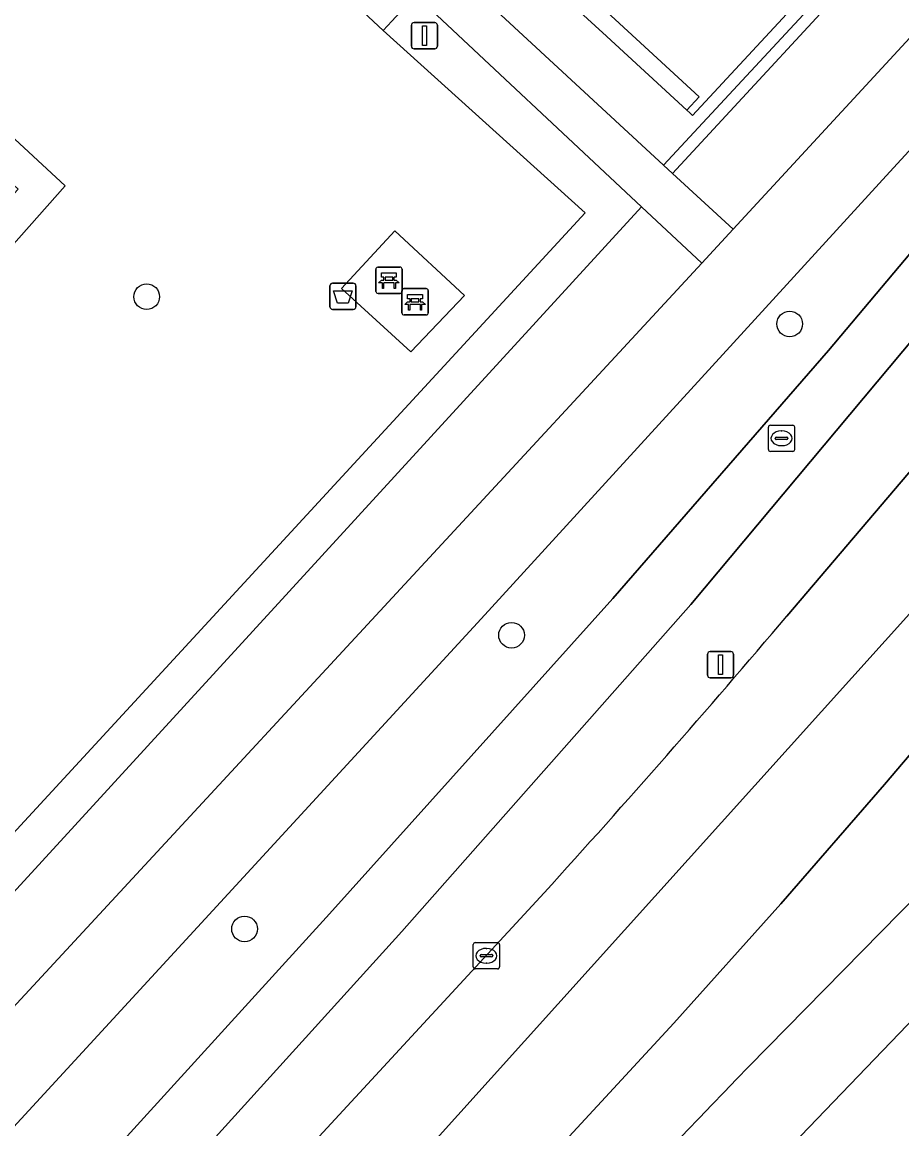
# Model space of a CAD drawing. Extents: x 159039 to 160102, y 381214 to 382524.
# Drawn here: x 159791.08 to 159824.57, y 381862.86 to 381905.02 of the extents above; entities that cross this region are included whole.
import ezdxf

# ---------------------------------------------------------------- set-up
doc = ezdxf.new("R2010")
doc.units = 0
for name, color, linetype in [('IMGEO_Afvalbak', 7, 'Continuous'), ('IMGEO_Bank', 7, 'Continuous'), ('IMGEO_Berm_groen', 7, 'Continuous'), ('IMGEO_Boom', 7, 'Continuous'), ('IMGEO_Erf', 7, 'Continuous'), ('IMGEO_Fietspad_gesloten', 7, 'Continuous'), ('IMGEO_Groenvoorziening', 7, 'Continuous'), ('IMGEO_Haag', 7, 'Continuous'), ('IMGEO_Kolk', 7, 'Continuous'), ('IMGEO_Lichtmast', 7, 'Continuous'), ('IMGEO_Pand', 7, 'Continuous'), ('IMGEO_Pand_overbouw', 7, 'Continuous'), ('IMGEO_Rijbaan_regionaal_gesloten', 7, 'Continuous'), ('IMGEO_Rioolput', 7, 'Continuous'), ('IMGEO_Voetpad_gesloten', 7, 'Continuous'), ('IMGEO_Voetpad_open', 7, 'Continuous')]:
    doc.layers.add(name, color=color, linetype=linetype)

msp = doc.modelspace()

# ---------------------------------------------------------------- linework, layer by layer
at = {"layer": 'IMGEO_Afvalbak'}
for p, q in [((159802.795, 381894.174), (159802.795, 381894.974)), ((159802.795, 381894.974), (159802.795, 381894.174)), ((159802.895, 381895.074), (159803.685, 381895.074)), ((159803.685, 381895.074), (159802.895, 381895.074)), ((159803.785, 381894.974), (159803.785, 381894.174)), ((159803.785, 381894.174), (159803.785, 381894.974)), ((159803.685, 381894.074), (159802.895, 381894.074)), ((159802.895, 381894.074), (159803.685, 381894.074))]:
    msp.add_line(p, q, dxfattribs=at)
msp.add_lwpolyline([(159802.938, 381894.788), (159803.642, 381894.788), (159803.493, 381894.318), (159803.087, 381894.318), (159802.938, 381894.788)], dxfattribs=at)
for centre, start, end in [((159802.895, 381894.974), 90, 180), ((159802.895, 381894.974), 90, 180), ((159803.685, 381894.974), 0, 90), ((159803.685, 381894.974), 360, 90), ((159802.895, 381894.174), 180, 270), ((159802.895, 381894.174), 180, 270), ((159803.685, 381894.174), 270, 0), ((159803.685, 381894.174), 270, 0)]:
    msp.add_arc(centre, 0.1, start, end, dxfattribs=at)
at = {"layer": 'IMGEO_Bank'}
for p, q in [((159804.543, 381894.758), (159804.543, 381895.599)), ((159804.543, 381895.599), (159804.543, 381894.758)), ((159804.618, 381895.683), (159805.459, 381895.683)), ((159805.459, 381895.683), (159804.618, 381895.683)), ((159805.543, 381895.608), (159805.543, 381894.767)), ((159805.543, 381894.767), (159805.543, 381895.608)), ((159804.852, 381895.189), (159804.852, 381895.295)), ((159804.896, 381895.295), (159804.896, 381895.189)), ((159805.184, 381895.301), (159804.902, 381895.301)), ((159804.902, 381895.183), (159805.184, 381895.183)), ((159805.19, 381895.189), (159805.19, 381895.295)), ((159805.234, 381895.295), (159805.234, 381895.189)), ((159805.24, 381895.081), (159804.847, 381895.081)), ((159805.538, 381893.94), (159805.538, 381894.781)), ((159805.538, 381894.781), (159805.538, 381893.94)), ((159805.613, 381894.865), (159806.454, 381894.865)), ((159806.454, 381894.865), (159805.613, 381894.865)), ((159806.538, 381894.79), (159806.538, 381893.949)), ((159806.538, 381893.949), (159806.538, 381894.79)), ((159805.468, 381894.683), (159804.627, 381894.683)), ((159804.627, 381894.683), (159805.468, 381894.683)), ((159805.847, 381894.371), (159805.847, 381894.477)), ((159805.891, 381894.477), (159805.891, 381894.371)), ((159806.179, 381894.483), (159805.897, 381894.483)), ((159805.897, 381894.365), (159806.179, 381894.365)), ((159806.185, 381894.371), (159806.185, 381894.477)), ((159806.229, 381894.477), (159806.229, 381894.371)), ((159806.235, 381894.263), (159805.842, 381894.263)), ((159806.463, 381893.865), (159805.622, 381893.865)), ((159805.622, 381893.865), (159806.463, 381893.865))]:
    msp.add_line(p, q, dxfattribs=at)
for points in [[(159804.79, 381895.081), (159804.648, 381895.081), (159804.76, 381895.183), (159804.846, 381895.183)], [(159804.846, 381895.301), (159804.76, 381895.301), (159804.76, 381895.462), (159805.323, 381895.462), (159805.323, 381895.301), (159805.24, 381895.301)], [(159805.24, 381895.183), (159805.323, 381895.183), (159805.435, 381895.081), (159805.296, 381895.081)], [(159804.84, 381895.074), (159804.84, 381894.867), (159804.797, 381894.867), (159804.797, 381895.074)], [(159805.29, 381895.074), (159805.29, 381894.867), (159805.246, 381894.867), (159805.246, 381895.074)], [(159805.785, 381894.263), (159805.643, 381894.263), (159805.755, 381894.365), (159805.841, 381894.365)], [(159805.841, 381894.483), (159805.755, 381894.483), (159805.755, 381894.644), (159806.318, 381894.644), (159806.318, 381894.483), (159806.235, 381894.483)], [(159806.235, 381894.365), (159806.318, 381894.365), (159806.43, 381894.263), (159806.291, 381894.263)], [(159805.835, 381894.256), (159805.835, 381894.049), (159805.792, 381894.049), (159805.792, 381894.256)], [(159806.285, 381894.256), (159806.285, 381894.049), (159806.241, 381894.049), (159806.241, 381894.256)]]:
    msp.add_lwpolyline(points, dxfattribs=at)
for centre, radius, start, end in [((159804.621, 381895.605), 0.0779, 92.4484, 184.2845), ((159804.621, 381895.605), 0.0779, 92.4484, 184.2845), ((159805.465, 381895.605), 0.0779, 2.4484, 94.2845), ((159805.465, 381895.605), 0.0779, 2.4484, 94.2845), ((159804.845, 381895.294), 0.00671, 2.8957, 87.1043), ((159804.845, 381895.19), 0.00671, 272.8957, 357.1043), ((159804.902, 381895.294), 0.00671, 92.8957, 177.1043), ((159804.902, 381895.19), 0.00671, 182.8957, 267.1043), ((159805.184, 381895.294), 0.00671, 2.8957, 87.1043), ((159805.184, 381895.19), 0.00671, 272.8957, 357.1043), ((159805.241, 381895.294), 0.00671, 92.8957, 177.1043), ((159805.241, 381895.19), 0.00671, 182.8957, 267.1043), ((159804.621, 381894.761), 0.0779, 182.4484, 274.2845), ((159804.621, 381894.761), 0.0779, 182.4484, 274.2845), ((159804.79, 381895.074), 0.00671, 2.8957, 87.1043), ((159804.847, 381895.074), 0.00671, 92.8957, 177.1043), ((159805.239, 381895.074), 0.00671, 2.8957, 87.1043), ((159805.296, 381895.074), 0.00671, 92.8957, 177.1043), ((159805.465, 381894.761), 0.0779, 272.4484, 4.2845), ((159805.465, 381894.761), 0.0779, 272.4484, 4.2845), ((159805.616, 381894.787), 0.0779, 92.4484, 184.2845), ((159805.616, 381894.787), 0.0779, 92.4484, 184.2845), ((159806.46, 381894.787), 0.0779, 2.4484, 94.2845), ((159806.46, 381894.787), 0.0779, 2.4484, 94.2845), ((159805.84, 381894.476), 0.00671, 2.8957, 87.1043), ((159805.84, 381894.372), 0.00671, 272.8957, 357.1043), ((159805.897, 381894.476), 0.00671, 92.8957, 177.1043), ((159805.897, 381894.372), 0.00671, 182.8957, 267.1043), ((159806.179, 381894.476), 0.00671, 2.8957, 87.1043), ((159806.179, 381894.372), 0.00671, 272.8957, 357.1043), ((159806.236, 381894.476), 0.00671, 92.8957, 177.1043), ((159806.236, 381894.372), 0.00671, 182.8957, 267.1043), ((159805.616, 381893.943), 0.0779, 182.4484, 274.2845), ((159805.616, 381893.943), 0.0779, 182.4484, 274.2845), ((159805.785, 381894.256), 0.00671, 2.8957, 87.1043), ((159805.842, 381894.256), 0.00671, 92.8957, 177.1043), ((159806.234, 381894.256), 0.00671, 2.8957, 87.1043), ((159806.291, 381894.256), 0.00671, 92.8957, 177.1043), ((159806.46, 381893.943), 0.0779, 272.4484, 4.2845), ((159806.46, 381893.943), 0.0779, 272.4484, 4.2845)]:
    msp.add_arc(centre, radius, start, end, dxfattribs=at)
at = {"layer": 'IMGEO_Berm_groen'}
msp.add_lwpolyline([(159791.475, 381858.62), (159802.783, 381871.052), (159813.565, 381883.06), (159821.782, 381892.503), (159832.075, 381904.754), (159832.541, 381905.347), (159831.021, 381906.84), (159824.117, 381899.316), (159808.554, 381882.29), (159763.442, 381833.24), (159741.363, 381809.364), (159743.413, 381807.446), (159743.819, 381807.067)], close=True, dxfattribs=at)
for points in [[(159834.614, 381904.005), (159830.877, 381899.559), (159825.133, 381893.111), (159816.536, 381882.828), (159805.539, 381870.374), (159790.971, 381854.296), (159776.532, 381838.557), (159767.026, 381828.298), (159745.746, 381805.265), (159694.686, 381750), (159626.019, 381676.247), (159619.167, 381669.166), (159607.377, 381657.444), (159608.375, 381656.525), (159608.957, 381657.159), (159609.675, 381657.749)], [(159820.196, 381882.394), (159836.808, 381901.913)], [(159841.852, 381897.063), (159823.914, 381875.971), (159819.971, 381871.423), (159815.888, 381866.888), (159752.856, 381798.613), (159599.558, 381632.564), (159592.645, 381625.218), (159589.007, 381621.449), (159578.07, 381610.115), (159553.466, 381585.359)], [(159818.75, 381865.231), (159846.08, 381893.069)], [(159743.207, 381798.451), (159747.758, 381803.382), (159810.949, 381871.845)]]:
    msp.add_lwpolyline(points, dxfattribs=at)
for centre, radius, start, end in [((159515.618, 382140.052), 398.943, 317.75557, 319.77038), ((159956.433, 381730.457), 192.667, 135.61173, 142.05426)]:
    msp.add_arc(centre, radius, start, end, dxfattribs=at)
at = {"layer": 'IMGEO_Boom'}
for centre in [(159795.819, 381894.559), (159820.303, 381893.519), (159809.712, 381881.661), (159799.545, 381870.471)]:
    msp.add_circle(centre, 0.489, dxfattribs=at)
at = {"layer": 'IMGEO_Erf'}
for points in [[(159788.392, 381924.64), (159815.494, 381899.569), (159823.805, 381908.533)], [(159823.456, 381908.86), (159816.602, 381901.46), (159816.497, 381901.558), (159816.382, 381901.664), (159816.857, 381902.178), (159810.945, 381907.631)]]:
    msp.add_lwpolyline(points, dxfattribs=at)
at = {"layer": 'IMGEO_Fietspad_gesloten'}
for points in [[(159835.156, 381908.672), (159832.541, 381905.347), (159832.075, 381904.754), (159821.782, 381892.503), (159813.565, 381883.06), (159802.783, 381871.052), (159791.475, 381858.62), (159743.819, 381807.067), (159624.348, 381677.828), (159617.523, 381670.775), (159605.021, 381658.14), (159590.872, 381642.92)], [(159591.191, 381640.013), (159607.377, 381657.444), (159619.167, 381669.166), (159626.019, 381676.247), (159694.686, 381750), (159745.746, 381805.265), (159767.026, 381828.298), (159776.532, 381838.557), (159790.971, 381854.296), (159805.539, 381870.374), (159816.536, 381882.828), (159825.133, 381893.111), (159830.877, 381899.559), (159834.614, 381904.005), (159837.348, 381907.14)]]:
    msp.add_lwpolyline(points, dxfattribs=at)
at = {"layer": 'IMGEO_Groenvoorziening'}
for points in [[(159812.515, 381897.753), (159804.824, 381904.706), (159803.514, 381905.929), (159794.712, 381914.245), (159786.088, 381904.915), (159792.714, 381898.78), (159785.064, 381890.144), (159784.922, 381890.269), (159784.13, 381889.367), (159784.263, 381889.24), (159780.463, 381884.95), (159777.538, 381887.619), (159767.969, 381877.352), (159782.051, 381864.695)], [(159815.837, 381899.254), (159824.124, 381908.234), (159823.805, 381908.533), (159815.494, 381899.569)], [(159826.415, 381906.091), (159824.124, 381908.234), (159815.837, 381899.254), (159818.144, 381897.127)], [(159786.088, 381904.915), (159785.802, 381904.606), (159785.497, 381904.275), (159785.191, 381903.945), (159790.928, 381898.652), (159784.001, 381891.117), (159784.332, 381890.812), (159784.663, 381890.507), (159784.922, 381890.269), (159785.064, 381890.144), (159792.714, 381898.78)], [(159816.954, 381895.837), (159814.664, 381897.983), (159770.25, 381849.489), (159772.318, 381847.586)], [(159805.262, 381897.071), (159807.919, 381894.61), (159805.875, 381892.452), (159803.232, 381894.877)]]:
    msp.add_lwpolyline(points, close=True, dxfattribs=at)
for points in [[(159781.112, 381863.267), (159777.893, 381859.75), (159773.799, 381855.255), (159770.571, 381851.755), (159769.691, 381850.805), (159769.3, 381850.364), (159769.477, 381850.2), (159769.735, 381849.963), (159769.992, 381849.726), (159770.25, 381849.489), (159814.664, 381897.983), (159806.067, 381906.041)], [(159806.067, 381906.041), (159805.76, 381905.711), (159805.454, 381905.382), (159805.147, 381905.053), (159804.824, 381904.706), (159812.515, 381897.753), (159782.051, 381864.695), (159781.098, 381863.653)]]:
    msp.add_lwpolyline(points, dxfattribs=at)
at = {"layer": 'IMGEO_Haag'}
for points in [[(159815.837, 381899.254), (159824.124, 381908.234), (159823.805, 381908.533), (159815.494, 381899.569)], [(159786.088, 381904.915), (159785.802, 381904.606), (159785.497, 381904.275), (159785.191, 381903.945), (159790.928, 381898.652), (159784.001, 381891.117), (159784.332, 381890.812), (159784.663, 381890.507), (159784.922, 381890.269), (159785.064, 381890.144), (159792.714, 381898.78)]]:
    msp.add_lwpolyline(points, close=True, dxfattribs=at)
for points in [[(159781.112, 381863.267), (159777.893, 381859.75), (159773.799, 381855.255), (159770.571, 381851.755), (159769.691, 381850.805), (159769.3, 381850.364), (159769.477, 381850.2), (159769.735, 381849.963), (159769.992, 381849.726), (159770.25, 381849.489), (159814.664, 381897.983), (159806.067, 381906.041)], [(159806.067, 381906.041), (159805.76, 381905.711), (159805.454, 381905.382), (159805.147, 381905.053), (159804.824, 381904.706), (159812.515, 381897.753), (159782.051, 381864.695), (159781.098, 381863.653)]]:
    msp.add_lwpolyline(points, dxfattribs=at)
at = {"layer": 'IMGEO_Kolk'}
for p, q in [((159808.254, 381869.025), (159808.254, 381869.877)), ((159808.329, 381869.951), (159809.181, 381869.951)), ((159809.255, 381869.877), (159809.255, 381869.025)), ((159808.513, 381869.445), (159808.513, 381869.457)), ((159808.556, 381869.494), (159808.954, 381869.494)), ((159808.742, 381869.731), (159808.767, 381869.731)), ((159808.997, 381869.457), (159808.997, 381869.445)), ((159808.951, 381869.408), (159808.553, 381869.408)), ((159808.765, 381869.171), (159808.74, 381869.171)), ((159809.181, 381868.951), (159808.329, 381868.951))]:
    msp.add_line(p, q, dxfattribs=at)
for points in [[(159808.254, 381869.025), (159808.254, 381869.877)], [(159808.329, 381869.951), (159809.181, 381869.951)], [(159809.255, 381869.877), (159809.255, 381869.025)], [(159809.181, 381868.951), (159808.329, 381868.951)]]:
    msp.add_lwpolyline(points, dxfattribs=at)
for centre, radius, start, end in [((159808.331, 381869.875), 0.0765, 91.552, 178.448), ((159808.331, 381869.875), 0.0765, 91.552, 178.448), ((159809.179, 381869.875), 0.0765, 1.552, 88.448), ((159809.179, 381869.875), 0.0765, 1.552, 88.448), ((159808.553, 381869.454), 0.0403, 85.8775, 175.7526), ((159808.958, 381869.456), 0.0386, 1.7309, 96.639), ((159808.55, 381869.444), 0.0366, 178.938, 274.7102), ((159808.954, 381869.451), 0.043, 264.8664, 352.4533), ((159808.331, 381869.027), 0.0765, 181.552, 268.448), ((159808.331, 381869.027), 0.0765, 181.552, 268.448), ((159809.179, 381869.027), 0.0765, 271.552, 358.448), ((159809.179, 381869.027), 0.0765, 271.552, 358.448)]:
    msp.add_arc(centre, radius, start, end, dxfattribs=at)
for centre, major_axis, ratio, start_param, end_param in [((159808.741, 381869.451), (-0.387, 0.002), 0.722429, 4.712389, 7.853982), ((159808.766, 381869.451), (-0.39, 0.002), 0.717154, 1.570796, 4.712389)]:
    msp.add_ellipse(centre, major_axis=major_axis, ratio=ratio, start_param=start_param, end_param=end_param, dxfattribs=at)
at = {"layer": 'IMGEO_Lichtmast'}
for p, q in [((159805.899, 381904.101), (159805.899, 381904.901)), ((159805.899, 381904.901), (159805.899, 381904.101)), ((159805.999, 381905.001), (159806.789, 381905.001)), ((159806.789, 381905.001), (159805.999, 381905.001)), ((159806.889, 381904.901), (159806.889, 381904.101)), ((159806.889, 381904.101), (159806.889, 381904.901)), ((159806.789, 381904.001), (159805.999, 381904.001)), ((159805.999, 381904.001), (159806.789, 381904.001)), ((159817.171, 381880.139), (159817.171, 381880.939)), ((159817.171, 381880.939), (159817.171, 381880.139)), ((159817.271, 381881.039), (159818.061, 381881.039)), ((159818.061, 381881.039), (159817.271, 381881.039)), ((159818.161, 381880.939), (159818.161, 381880.139)), ((159818.161, 381880.139), (159818.161, 381880.939)), ((159818.061, 381880.039), (159817.271, 381880.039)), ((159817.271, 381880.039), (159818.061, 381880.039))]:
    msp.add_line(p, q, dxfattribs=at)
for points in [[(159806.319, 381904.876), (159806.469, 381904.876), (159806.469, 381904.126), (159806.319, 381904.126), (159806.319, 381904.876)], [(159817.591, 381880.914), (159817.741, 381880.914), (159817.741, 381880.164), (159817.591, 381880.164), (159817.591, 381880.914)]]:
    msp.add_lwpolyline(points, dxfattribs=at)
for centre, start, end in [((159805.999, 381904.901), 90, 180), ((159805.999, 381904.901), 90, 180), ((159806.789, 381904.901), 0, 90), ((159806.789, 381904.901), 360, 90), ((159805.999, 381904.101), 180, 270), ((159805.999, 381904.101), 180, 270), ((159806.789, 381904.101), 270, 0), ((159806.789, 381904.101), 270, 0), ((159817.271, 381880.939), 90, 180), ((159817.271, 381880.939), 90, 180), ((159818.061, 381880.939), 0, 90), ((159818.061, 381880.939), 360, 90), ((159817.271, 381880.139), 180, 270), ((159817.271, 381880.139), 180, 270), ((159818.061, 381880.139), 270, 0), ((159818.061, 381880.139), 270, 0)]:
    msp.add_arc(centre, 0.1, start, end, dxfattribs=at)
at = {"layer": 'IMGEO_Pand'}
msp.add_lwpolyline([(159809.856, 381921.436), (159802.314, 381913.364), (159802.402, 381913.284), (159803.047, 381913.973), (159803.521, 381914.479), (159809.366, 381909.088), (159810.945, 381907.631), (159816.857, 381902.178), (159816.382, 381901.664), (159816.497, 381901.558), (159816.602, 381901.46), (159823.456, 381908.86)], close=True, dxfattribs=at)
at = {"layer": 'IMGEO_Pand_overbouw'}
msp.add_lwpolyline([(159810.945, 381907.631), (159810.639, 381907.297), (159810.468, 381907.115), (159810.655, 381906.941), (159813.049, 381904.736), (159813.171, 381904.623), (159816.382, 381901.664), (159816.857, 381902.178)], close=True, dxfattribs=at)
at = {"layer": 'IMGEO_Rijbaan_regionaal_gesloten'}
for points in [[(159839.399, 381899.421), (159836.808, 381901.913), (159820.196, 381882.394)], [(159648.315, 381690.343), (159678.405, 381722.986), (159710.343, 381757.399), (159745.744, 381795.892), (159750.398, 381800.912), (159785.146, 381838.389), (159826.472, 381884.273), (159839.399, 381899.421)], [(159848.438, 381890.878), (159846.08, 381893.069), (159818.75, 381865.231)], [(159793.887, 381834.382), (159804.953, 381846.093), (159813.854, 381855.44), (159825.096, 381867.14), (159836.299, 381878.654), (159841.294, 381883.714), (159848.438, 381890.878)], [(159822.889, 381860.084), (159834.666, 381872.499), (159850.015, 381889.413), (159848.438, 381890.878), (159841.294, 381883.714), (159836.299, 381878.654), (159825.096, 381867.14), (159813.854, 381855.44), (159804.953, 381846.093), (159793.887, 381834.382)], [(159810.949, 381871.845), (159747.758, 381803.382), (159743.207, 381798.451), (159627.477, 381673.139)]]:
    msp.add_lwpolyline(points, dxfattribs=at)
msp.add_lwpolyline([(159578.07, 381610.115), (159589.007, 381621.449), (159592.645, 381625.218), (159599.558, 381632.564), (159752.856, 381798.613), (159815.888, 381866.888), (159819.971, 381871.423), (159823.914, 381875.971), (159841.852, 381897.063), (159839.399, 381899.421), (159826.472, 381884.273), (159785.146, 381838.389), (159750.398, 381800.912), (159745.744, 381795.892), (159710.343, 381757.399), (159678.405, 381722.986), (159648.315, 381690.343), (159630.229, 381670.866), (159600.138, 381638.3), (159586.667, 381624.085), (159574.896, 381611.663), (159550.989, 381587.747), (159553.466, 381585.359)], close=True, dxfattribs=at)
for centre, radius, start, end in [((159515.618, 382140.052), 398.943, 317.75557, 319.77038), ((159956.433, 381730.457), 192.667, 135.61173, 142.05426)]:
    msp.add_arc(centre, radius, start, end, dxfattribs=at)
at = {"layer": 'IMGEO_Rioolput'}
for p, q in [((159819.49, 381888.737), (159819.49, 381889.589)), ((159819.565, 381889.663), (159820.417, 381889.663)), ((159819.978, 381889.443), (159820.003, 381889.443)), ((159820.491, 381889.589), (159820.491, 381888.737)), ((159819.749, 381889.157), (159819.749, 381889.169)), ((159820.187, 381889.12), (159819.789, 381889.12)), ((159819.792, 381889.206), (159820.19, 381889.206)), ((159820.001, 381888.883), (159819.976, 381888.883)), ((159820.233, 381889.169), (159820.233, 381889.157)), ((159820.417, 381888.663), (159819.565, 381888.663))]:
    msp.add_line(p, q, dxfattribs=at)
for points in [[(159819.49, 381888.737), (159819.49, 381889.589)], [(159819.565, 381889.663), (159820.417, 381889.663)], [(159820.491, 381889.589), (159820.491, 381888.737)], [(159820.417, 381888.663), (159819.565, 381888.663)]]:
    msp.add_lwpolyline(points, dxfattribs=at)
for centre, radius, start, end in [((159819.567, 381889.587), 0.0765, 91.552, 178.448), ((159819.567, 381889.587), 0.0765, 91.552, 178.448), ((159820.415, 381889.587), 0.0765, 1.552, 88.448), ((159820.415, 381889.587), 0.0765, 1.552, 88.448), ((159819.789, 381889.166), 0.0403, 85.8775, 175.7526), ((159819.786, 381889.156), 0.0366, 178.938, 274.7102), ((159820.19, 381889.163), 0.043, 264.8664, 352.4533), ((159820.194, 381889.168), 0.0386, 1.7309, 96.639), ((159819.567, 381888.739), 0.0765, 181.552, 268.448), ((159819.567, 381888.739), 0.0765, 181.552, 268.448), ((159820.415, 381888.739), 0.0765, 271.552, 358.448), ((159820.415, 381888.739), 0.0765, 271.552, 358.448)]:
    msp.add_arc(centre, radius, start, end, dxfattribs=at)
for centre, major_axis, ratio, start_param, end_param in [((159819.977, 381889.163), (-0.387, 0.002), 0.722429, 4.712389, 7.853982), ((159820.002, 381889.163), (-0.39, 0.002), 0.717154, 1.570796, 4.712389)]:
    msp.add_ellipse(centre, major_axis=major_axis, ratio=ratio, start_param=start_param, end_param=end_param, dxfattribs=at)
at = {"layer": 'IMGEO_Voetpad_gesloten'}
msp.add_lwpolyline([(159788.296, 381922.201), (159790.078, 381920.788), (159794.543, 381916.698), (159795.863, 381915.489), (159804.751, 381907.231), (159806.067, 381906.041), (159814.664, 381897.983), (159816.954, 381895.837), (159818.144, 381897.127), (159815.837, 381899.254), (159815.494, 381899.569), (159788.392, 381924.64)], dxfattribs=at)
at = {"layer": 'IMGEO_Voetpad_open'}
for points in [[(159835.844, 381912.392), (159834.735, 381915.192), (159832.642, 381912.84), (159828.456, 381908.302), (159826.415, 381906.091), (159818.144, 381897.127), (159816.954, 381895.837), (159772.318, 381847.586), (159770.231, 381845.407), (159761.763, 381836.506), (159760.657, 381835.297), (159738.955, 381811.616), (159716.237, 381786.825), (159714.17, 381784.617), (159705.91, 381775.661), (159704.683, 381774.338), (159660.019, 381725.972), (159657.972, 381723.795), (159649.677, 381714.801), (159648.524, 381713.555), (159603.909, 381665.258)], [(159763.442, 381833.24), (159808.554, 381882.29), (159824.117, 381899.316), (159831.021, 381906.84), (159832.541, 381905.347), (159835.156, 381908.672)]]:
    msp.add_lwpolyline(points, dxfattribs=at)
for points in [[(159806.067, 381906.041), (159804.751, 381907.231), (159804.441, 381906.905), (159804.131, 381906.579), (159803.821, 381906.253), (159803.514, 381905.929), (159804.824, 381904.706), (159805.147, 381905.053), (159805.454, 381905.382), (159805.76, 381905.711)], [(159805.262, 381897.071), (159803.232, 381894.877), (159805.875, 381892.452), (159807.919, 381894.61)]]:
    msp.add_lwpolyline(points, close=True, dxfattribs=at)

doc.saveas('drawing.dxf')
